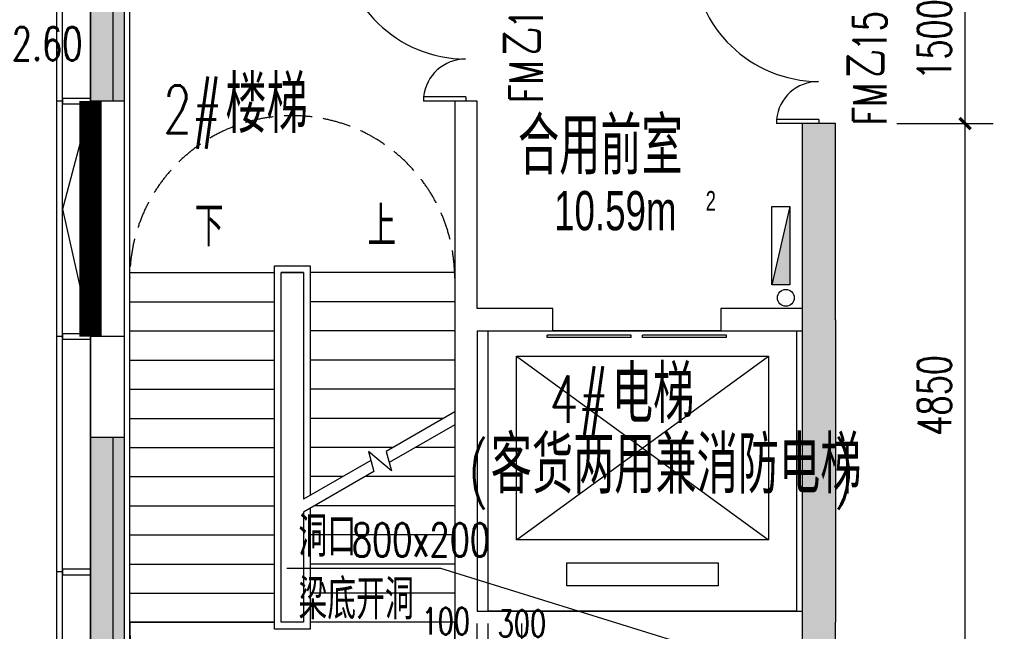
# Model space of a CAD drawing. Extents: x 797781 to 1255204, y 21234 to 1024248.
# Tile 508 of 656: x 895525 to 904313, y 571732 to 577189. Entities that reach past the tile are written whole.
import ezdxf

# ---------------------------------------------------------------- set-up
doc = ezdxf.new("R2010")
doc.units = 0
doc.header["$LTSCALE"] = 1000
doc.header["$MEASUREMENT"] = 0
for name, pattern in [('230303生产综合楼-平面图_t8$0$DASH', [0.35, 0.25, -0.1]), ('230303生产综合楼-平面图_t8$0$DOTE', [2.42, 2, -0.2, 0.02, -0.2]), ('__DASH', [0.35, 0.25, -0.1])]:
    doc.linetypes.add(name, pattern=pattern)
for name, color, linetype in [('230303生产综合楼-平面图_t8$0$3T_WOOD', 21, 'Continuous'), ('230303生产综合楼-平面图_t8$0$CURTWALL', 4, 'Continuous'), ('230303生产综合楼-平面图_t8$0$DIM_SYMB', 3, 'Continuous'), ('230303生产综合楼-平面图_t8$0$DOOR_FIRE', 4, 'Continuous'), ('230303生产综合楼-平面图_t8$0$DOOR_FIRE_TEXT', 7, 'Continuous'), ('230303生产综合楼-平面图_t8$0$DOTE', 1, '230303生产综合楼-平面图_t8$0$DOTE'), ('230303生产综合楼-平面图_t8$0$EVTR', 2, 'Continuous'), ('230303生产综合楼-平面图_t8$0$PUB_DIM', 3, 'Continuous'), ('230303生产综合楼-平面图_t8$0$PUB_HATCH', 8, 'Continuous'), ('230303生产综合楼-平面图_t8$0$PUB_TEXT', 7, 'Continuous'), ('230303生产综合楼-平面图_t8$0$SPACE', 7, 'Continuous'), ('230303生产综合楼-平面图_t8$0$STAIR', 2, 'Continuous'), ('230303生产综合楼-平面图_t8$0$WALL', 40, 'Continuous'), ('230303生产综合楼-平面图_t8$0$WINDOW', 4, 'Continuous'), ('230303生产综合楼-平面图_t8$0$板洞', 6, 'Continuous'), ('230303生产综合楼-平面图_t8$0$水管', 4, 'Continuous'), ('230303生产综合楼-平面图_t8$0$轮廓', 2, 'Continuous'), ('DIM_LEAD', 3, 'Continuous'), ('EQUIP_消火栓', 7, 'Continuous'), ('PUB_DIM', 3, 'Continuous'), ('PUB_TEXT', 7, 'Continuous'), ('VPIPE-消防', 1, 'Continuous')]:
    doc.layers.add(name, color=color, linetype=linetype)
doc.styles.add('230303生产综合楼-平面图_t8$0$_HZTXT', font='@HZTXT_E', dxfattribs={"width": 0.7, "bigfont": '@@HZTXT'})
doc.styles.add('230303生产综合楼-平面图_t8$0$_TCH_DIM', font='SIMPLEX', dxfattribs={"bigfont": 'GBCBIG'})
doc.styles.add('230303生产综合楼-平面图_T8$0$_TCH_DIM_T3', font='SIMPLEX', dxfattribs={"width": 0.705882, "bigfont": 'GBCBIG'})
doc.styles.add('230303生产综合楼-平面图_t8$0$_TCH_WINDOW', font='SIMPLEX', dxfattribs={"height": 3.5, "bigfont": 'GBCBIG'})
doc.styles.add('_TCH_DIM', font='SIMPLEX', dxfattribs={"bigfont": 'GBCBIG'})
doc.styles.add('_TCH_DIM_T3', font='SIMPLEX', dxfattribs={"width": 0.705882, "bigfont": 'GBCBIG'})
doc.dimstyles.new('230303生产综合楼-平面图_T8$0$_TCH_ARCH&&100', dxfattribs={"dimtxt": 297.5, "dimasz": 100, "dimexe": 250, "dimexo": 300, "dimgap": 126.25, "dimtad": 1, "dimdec": 0, "dimzin": 0, "dimdsep": 46, "dimtxsty": '230303生产综合楼-平面图_T8$0$_TCH_DIM_T3', "dimblk": '230303生产综合楼-平面图_t8$0$_ArchTick', "dimcen": 0.09, "dimclrt": 7, "dimazin": 2, "dimtfac": 1, "dimtdec": 0, "dimtix": 1, "dimtmove": 2, "dimatfit": 3, "dimfxl": 1, "dimtolj": 1, "dimtzin": 0, "dimarcsym": 0})
doc.dimstyles.new('_TCH_ARCH&&80', dxfattribs={"dimtxt": 238, "dimasz": 80, "dimexe": 200, "dimexo": 240, "dimgap": 101, "dimtad": 1, "dimdec": 0, "dimzin": 0, "dimdsep": 46, "dimtxsty": '_TCH_DIM_T3', "dimblk": 'ARCHTICK', "dimcen": 0.09, "dimclrt": 7, "dimazin": 2, "dimtfac": 1, "dimtdec": 0, "dimtix": 1, "dimtmove": 2, "dimatfit": 3, "dimfxl": 1, "dimtolj": 1, "dimtzin": 0, "dimarcsym": 0})

# ---------------------------------------------------------------- blocks, each defined once
blk = doc.blocks.new('AQ6-8')
at = {"color": 6, "linetype": '__DASH', "ltscale": 4, "const_width": 200}
blk.add_lwpolyline([(1023721.3, 571387.5), (1023721.3, 569287.5)], dxfattribs=at)
blk = doc.blocks.new('_ArchTick')
at = {"color": 0, "linetype": 'ByBlock', "const_width": 0.4}
blk.add_lwpolyline([(-0.5, -0.5), (0.5, 0.5)], dxfattribs=at)
blk = doc.blocks.new('*D6729')
at = {"layer": 'Defpoints', "color": 0, "transparency": 16777216}
for p in [(795237.1, 569206), (795137.1, 568803.3), (795237.1, 568803.3)]:
    blk.add_point(p, dxfattribs=at)
at = {"layer": 'PUB_DIM', "color": 0, "lineweight": -2, "transparency": 16777216}
for p, q in [((795137.1, 569043.3), (795137.1, 569406)), ((795237.1, 569043.3), (795237.1, 569406)), ((795137.1, 569206), (795057.1, 569206)), ((795137.1, 569206), (795237.1, 569206)), ((795237.1, 569206), (795317.1, 569206))]:
    blk.add_line(p, q, dxfattribs=at)
at = {"layer": 'PUB_DIM', "color": 0, "lineweight": -2, "transparency": 16777216, "xscale": 80, "yscale": 80, "zscale": 80}
blk.add_blockref('_ArchTick', (795137.1, 569206), dxfattribs=at)
at = {"layer": 'PUB_DIM', "color": 0, "lineweight": -2, "transparency": 16777216, "xscale": 80, "yscale": 80, "zscale": 80, "rotation": 180}
blk.add_blockref('_ArchTick', (795237.1, 569206), dxfattribs=at)
at = {"layer": 'PUB_DIM', "color": 7, "transparency": 16777216, "insert": (794857.1, 569426), "char_height": 238, "attachment_point": 5, "style": '_TCH_DIM_T3'}
blk.add_mtext('\\A1;100', dxfattribs=at)
blk = doc.blocks.new('*D6730')
at = {"layer": 'Defpoints', "color": 0, "transparency": 16777216}
for p in [(795537.1, 569206), (795237.1, 568803.3), (795537.1, 568803.3)]:
    blk.add_point(p, dxfattribs=at)
at = {"layer": 'PUB_DIM', "color": 0, "lineweight": -2, "transparency": 16777216}
for p, q in [((795237.1, 569043.3), (795237.1, 569406)), ((795537.1, 569043.3), (795537.1, 569406)), ((795237.1, 569206), (795537.1, 569206))]:
    blk.add_line(p, q, dxfattribs=at)
at = {"layer": 'PUB_DIM', "color": 0, "lineweight": -2, "transparency": 16777216, "xscale": 80, "yscale": 80, "zscale": 80, "rotation": 180}
blk.add_blockref('_ArchTick', (795237.1, 569206), dxfattribs=at)
at = {"layer": 'PUB_DIM', "color": 0, "lineweight": -2, "transparency": 16777216, "xscale": 80, "yscale": 80, "zscale": 80}
blk.add_blockref('_ArchTick', (795537.1, 569206), dxfattribs=at)
at = {"layer": 'PUB_DIM', "color": 7, "transparency": 16777216, "insert": (795537.1, 569406), "char_height": 238, "attachment_point": 5, "style": '_TCH_DIM_T3'}
blk.add_mtext('\\A1;300', dxfattribs=at)
blk = doc.blocks.new('6-9FND69')
at = {"layer": 'PUB_TEXT', "style": '_TCH_DIM', "width": 0.705882}
blk.add_text('h+2.60', height=297.5, dxfattribs=at).set_placement((656650.6, 567143.5))
blk = doc.blocks.new('$TwtSys$00000434')
for p, q in [((-0.5, 0.5), (-0.5, -0.5)), ((-0.5, -0.5), (0.5, 0.5)), ((0.5, 0.5), (-0.5, 0.5)), ((0.5, -0.5), (0.5, 0.5)), ((-0.5, -0.5), (0.5, -0.5))]:
    blk.add_line(p, q)
blk.add_solid([(0.5, -0.5), (0.5, 0.5), (-0.5, -0.5)])
blk = doc.blocks.new('230303生产综合楼-平面图_t8$0$6-XHS')
at = {"layer": 'VPIPE-消防'}
blk.add_circle((1168123.4, 353382.6), 75, dxfattribs=at)
at = {"layer": 'EQUIP_消火栓', "xscale": -700, "yscale": 160, "zscale": 700, "rotation": 90.00000000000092}
blk.add_blockref('$TwtSys$00000434', (1168078.4, 353847.6), dxfattribs=at)
blk = doc.blocks.new('230303生产综合楼-平面图_t8$0$6WLGJ')
at = {"layer": '230303生产综合楼-平面图_t8$0$3T_WOOD'}
for points in [[(1012941.3, 376286.9), (1012891.3, 376286.9)], [(1012941.3, 376286.9), (1012891.3, 376286.9)], [(1012941.3, 374186.9), (1012891.3, 374186.9)], [(1012941.3, 374186.9), (1012891.3, 374186.9)], [(1012941.3, 372086.9), (1012891.3, 372086.9)]]:
    blk.add_lwpolyline(points, dxfattribs=at)
for points in [[(1012941.3, 376311.9), (1012941.3, 376261.9), (1013191.4, 376261.9), (1013191.4, 376311.9)], [(1012941.3, 374211.9), (1012941.3, 374161.9), (1013191.4, 374161.9), (1013191.4, 374211.9)], [(1012941.3, 372111.9), (1012941.3, 372061.9), (1013191.4, 372061.9), (1013191.4, 372111.9)]]:
    blk.add_lwpolyline(points, close=True, dxfattribs=at)
blk = doc.blocks.new('230303生产综合楼-平面图_t8$0$$DORLIB2D$00000127')
at = {"color": 0}
for points in [[(-0.5333, 0.7949), (-0.5333, 0.6904)], [(-0.0333, 0.7949), (-0.5333, 0.7949)], [(-0.0333, 0.7949), (-0.0333, 0.6904)], [(0.5333, 0.7949), (0.0333, 0.7949)], [(0.0333, 0.7949), (0.0333, 0.6904)], [(0.5333, 0.7949), (0.5333, 0.6904)], [(-0.0333, 0.6904), (-0.5333, 0.6904)], [(0.5333, 0.6904), (0.0333, 0.6904)], [(0.5, 0.5), (-0.5, 0.5)]]:
    blk.add_lwpolyline(points, dxfattribs=at)
blk = doc.blocks.new('230303生产综合楼-平面图_t8$0$$DorLib2D$00000225')
at = {"color": 0}
for p, q in [((0.475, -0.0014), (0.475, 0.7521)), ((0.475, 0.7521), (0.5, 0.7521)), ((0.5, -0.0014), (0.5, 0.7521)), ((-0.5, 0), (-0.5, 0.252)), ((-0.475, 0.252), (-0.5, 0.252)), ((-0.475, 0), (-0.475, 0.252)), ((-0.475, 0), (-0.5, 0)), ((0.475, -0.0014), (0.5, -0.0014))]:
    blk.add_line(p, q, dxfattribs=at)
for centre, radius, start, end in [((0.5046, -0.0019), 0.7546, 92.24927, 179.72377), ((-0.5008, 0.0026), 0.2508, 359.78987, 84.09744)]:
    blk.add_arc(centre, radius, start, end, dxfattribs=at)
blk = doc.blocks.new('230303生产综合楼-平面图_t8$0$_ArchTick')
at = {"color": 0, "linetype": 'ByBlock', "const_width": 0.3}
blk.add_lwpolyline([(-0.5, -0.5), (0.5, 0.5)], dxfattribs=at)
blk = doc.blocks.new('*D6263')
at = {"layer": '230303生产综合楼-平面图_t8$0$PUB_DIM', "color": 0, "lineweight": -2, "transparency": 16777216}
for p, q in [((729893.1, 278567.9), (730754.4, 278567.9)), ((730504.4, 273717.9), (730504.4, 278567.9)), ((729893.1, 273717.9), (730754.4, 273717.9))]:
    blk.add_line(p, q, dxfattribs=at)
at = {"layer": 'Defpoints', "color": 0, "transparency": 16777216}
for p in [(729593.1, 278567.9), (730504.4, 278567.9), (729593.1, 273717.9)]:
    blk.add_point(p, dxfattribs=at)
at = {"layer": '230303生产综合楼-平面图_t8$0$PUB_DIM', "color": 0, "lineweight": -2, "transparency": 16777216, "xscale": 100, "yscale": 100, "zscale": 100}
for p, rotation in [((730504.4, 278567.9), 90), ((730504.4, 273717.9), 270)]:
    blk.add_blockref('230303生产综合楼-平面图_t8$0$_ArchTick', p, dxfattribs=dict(at, rotation=rotation))
at = {"layer": '230303生产综合楼-平面图_t8$0$PUB_DIM', "color": 7, "transparency": 16777216, "insert": (730229.4, 276142.9), "char_height": 297.5, "attachment_point": 5, "rotation": 90, "style": '230303生产综合楼-平面图_T8$0$_TCH_DIM_T3'}
blk.add_mtext('\\A1;4850', dxfattribs=at)
blk = doc.blocks.new('*D6264')
at = {"layer": '230303生产综合楼-平面图_t8$0$PUB_DIM', "color": 0, "lineweight": -2, "transparency": 16777216}
for p, q in [((729893.1, 280067.9), (730754.4, 280067.9)), ((730504.4, 278567.9), (730504.4, 280067.9)), ((729893.1, 278567.9), (730754.4, 278567.9))]:
    blk.add_line(p, q, dxfattribs=at)
at = {"layer": 'Defpoints', "color": 0, "transparency": 16777216}
for p in [(729593.1, 280067.9), (730504.4, 280067.9), (729593.1, 278567.9)]:
    blk.add_point(p, dxfattribs=at)
at = {"layer": '230303生产综合楼-平面图_t8$0$PUB_DIM', "color": 0, "lineweight": -2, "transparency": 16777216, "xscale": 100, "yscale": 100, "zscale": 100}
for p, rotation in [((730504.4, 280067.9), 90), ((730504.4, 278567.9), 270)]:
    blk.add_blockref('230303生产综合楼-平面图_t8$0$_ArchTick', p, dxfattribs=dict(at, rotation=rotation))
at = {"layer": '230303生产综合楼-平面图_t8$0$PUB_DIM', "color": 7, "transparency": 16777216, "insert": (730229.4, 279317.9), "char_height": 297.5, "attachment_point": 5, "rotation": 90, "style": '230303生产综合楼-平面图_T8$0$_TCH_DIM_T3'}
blk.add_mtext('\\A1;1500', dxfattribs=at)
blk = doc.blocks.new('6-8FQD')
at = {"layer": 'DIM_LEAD'}
for p, q in [((794812.7, 569897.4), (793437.4, 569897.4)), ((798037.1, 568897.4), (794812.7, 569897.4))]:
    blk.add_line(p, q, dxfattribs=at)
at = {"layer": 'PUB_TEXT', "style": '_TCH_DIM'}
for s, p in [('洞口', (793542.4, 570002.4)), ('梁底开洞', (793542.4, 569442.4))]:
    blk.add_text(s, height=357.45, dxfattribs=at).set_placement(p)
at = {"layer": 'PUB_TEXT', "style": '_TCH_DIM', "width": 0.705882}
blk.add_text('800x200', height=297.5, dxfattribs=at).set_placement((794019, 570002.4))
at = {"layer": 'PUB_DIM'}
for base, p1, p2, picture, middle in [((795237.1, 569206), (795137.1, 568803.3), (795237.1, 568803.3), '*D6729', (794857.1, 569426)), ((795537.1, 569206), (795237.1, 568803.3), (795537.1, 568803.3), '*D6730', (795537.1, 569406))]:
    dim = blk.add_linear_dim(base=base, p1=p1, p2=p2, angle=0, dimstyle='_TCH_ARCH&&80', dxfattribs=at)
    dim.commit()
    dim.dimension.update_dxf_attribs({"geometry": picture, "text_midpoint": middle, "dimtype": 161})
blk = doc.blocks.new('230303生产综合楼-平面图_t8$0$HXT-2')
at = {"layer": '230303生产综合楼-平面图_t8$0$PUB_HATCH'}
for points in [[(722998.3, 280567.9), (722698.3, 280867.9), (722698.3, 278767.9), (722998.3, 278767.9)], [(729348.3, 276817.9), (729348.3, 278567.9), (729048.3, 278567.9), (729048.3, 276817.9)], [(729348.3, 276817.9), (729048.3, 276817.9), (729048.3, 274117.9), (729348.3, 274117.9)], [(722698.3, 275767.9), (722698.3, 272117.9), (722998.3, 272417.9), (722998.3, 275767.9)], [(729048.3, 274117.9), (729048.3, 273717.9), (729348.3, 273717.9), (729348.3, 274117.9)]]:
    blk.add_hatch(color=256, dxfattribs=at).paths.add_polyline_path(points)
at = {"layer": '230303生产综合楼-平面图_t8$0$DIM_SYMB'}
for points in [[(723723.3, 277367.9, 0, 0, 0), (723723.3, 273267.9, 0, 0, 0), (725273.3, 273267.9, 0, 0, 0), (725273.3, 275117.9, 80, 0, 0), (725273.3, 275417.9, 0, 0, 0)], [(725273.3, 277367.9, 0, 0, 0), (725273.3, 275977.9, 80, 0, 0), (725273.3, 275677.9, 0, 0, 0)]]:
    blk.add_lwpolyline(points, format="xyseb", dxfattribs=at)
at = {"layer": '230303生产综合楼-平面图_t8$0$EVTR'}
for p, q in [((726498.3, 274852.9), (726498.3, 276492.9)), ((726498.3, 276492.9), (728748.3, 276492.9)), ((726498.3, 274852.9), (728748.3, 276492.9)), ((726498.3, 276492.9), (728748.3, 274852.9)), ((728748.3, 276492.9), (728748.3, 274852.9)), ((728748.3, 274852.9), (726498.3, 274852.9)), ((726948.3, 274442.9), (726948.3, 274647.9)), ((726948.3, 274647.9), (728298.3, 274647.9)), ((728298.3, 274647.9), (728298.3, 274442.9)), ((728298.3, 274442.9), (726948.3, 274442.9))]:
    blk.add_line(p, q, dxfattribs=at)
at = {"layer": '230303生产综合楼-平面图_t8$0$STAIR'}
for p, q in [((723048.3, 272817.9), (723048.3, 280517.9)), ((724338.3, 277297.9), (724658.3, 277297.9)), ((724338.3, 274057.9), (724338.3, 277297.9)), ((724658.3, 277297.9), (724658.3, 275250.6)), ((723048.3, 274117.9), (723048.3, 277237.9)), ((723048.3, 277237.9), (724338.3, 277237.9)), ((724398.3, 274117.9), (724398.3, 277237.9)), ((724398.3, 277237.9), (724598.3, 277237.9)), ((724398.3, 274117.9), (724398.3, 277237.9)), ((724598.3, 277237.9), (724398.3, 277237.9)), ((724598.3, 277237.9), (724598.3, 275215.9)), ((724598.3, 277237.9), (724598.3, 275215.9)), ((725948.3, 277237.9), (724658.3, 277237.9)), ((725948.3, 277237.9), (725948.3, 275995.3)), ((723048.3, 276977.9), (724338.3, 276977.9)), ((725948.3, 276977.9), (724658.3, 276977.9)), ((723048.3, 276717.9), (724338.3, 276717.9)), ((725948.3, 276717.9), (724658.3, 276717.9)), ((723048.3, 276457.9), (724338.3, 276457.9)), ((725948.3, 276457.9), (724658.3, 276457.9)), ((723048.3, 276197.9), (724338.3, 276197.9)), ((725948.3, 276197.9), (724658.3, 276197.9)), ((725948.3, 275995.3), (725337.7, 275642.8)), ((723048.3, 275937.9), (724338.3, 275937.9)), ((725848.8, 275937.9), (724658.3, 275937.9)), ((725948.3, 275879.9), (725364.5, 275542.8)), ((725948.3, 275879.9), (725948.3, 274117.9)), ((723048.3, 275677.9), (724338.3, 275677.9)), ((725398.5, 275677.9), (724658.3, 275677.9)), ((725383.9, 275470.5), (725177.8, 275643.4)), ((725177.8, 275643.4), (725226.2, 275463)), ((725337.7, 275642.8), (725383.9, 275470.5)), ((725948.3, 275677.9), (725598.5, 275677.9)), ((725199.4, 275563), (724598.3, 275215.9)), ((725226.2, 275463), (724598.3, 275100.4)), ((723048.3, 275417.9), (724338.3, 275417.9)), ((724948.1, 275417.9), (724658.3, 275417.9)), ((725948.3, 275417.9), (725148.1, 275417.9)), ((723048.3, 275157.9), (724338.3, 275157.9)), ((724598.3, 275100.4), (724598.3, 274117.9)), ((724598.3, 275100.4), (724598.3, 274117.9)), ((724658.3, 275135.1), (724658.3, 274057.9)), ((725948.3, 275157.9), (724697.8, 275157.9)), ((723048.3, 274897.9), (724338.3, 274897.9)), ((725948.3, 274897.9), (724658.3, 274897.9)), ((723048.3, 274637.9), (724338.3, 274637.9)), ((725948.3, 274637.9), (724658.3, 274637.9)), ((723048.3, 274377.9), (724338.3, 274377.9)), ((725948.3, 274377.9), (724658.3, 274377.9)), ((723048.3, 274117.9), (724338.3, 274117.9)), ((723048.3, 274117.9), (723048.3, 272417.9)), ((724338.3, 274117.9), (723048.3, 274117.9)), ((724598.3, 274117.9), (724398.3, 274117.9)), ((724598.3, 274117.9), (724398.3, 274117.9)), ((725948.3, 274117.9), (724658.3, 274117.9)), ((725948.3, 274117.9), (724658.3, 274117.9)), ((725948.3, 272417.9), (725948.3, 274117.9)), ((724658.3, 274057.9), (724338.3, 274057.9))]:
    blk.add_line(p, q, dxfattribs=at)
at = {"layer": '230303生产综合楼-平面图_t8$0$WALL'}
for p, q in [((722698.3, 280867.9), (722698.3, 278767.9)), ((722998.3, 280567.9), (722998.3, 278767.9)), ((722998.3, 278767.9), (722698.3, 278767.9)), ((726148.3, 278767.9), (725948.3, 278767.9)), ((725948.3, 278767.9), (725948.3, 276817.9)), ((726148.3, 276917.9), (726148.3, 278767.9)), ((729348.3, 278567.9), (729048.3, 278567.9)), ((729048.3, 278567.9), (729048.3, 276817.9)), ((729348.3, 276817.9), (729348.3, 278567.9)), ((726823.3, 276917.9), (726148.3, 276917.9)), ((726823.3, 276717.9), (726823.3, 276917.9)), ((729048.3, 276917.9), (728323.3, 276917.9)), ((728323.3, 276917.9), (728323.3, 276717.9)), ((725948.3, 276817.9), (725948.3, 274117.9)), ((729048.3, 276817.9), (729048.3, 274117.9)), ((729348.3, 276817.9), (729348.3, 274117.9)), ((722698.3, 276667.9), (722698.3, 275767.9)), ((722998.3, 276667.9), (722698.3, 276667.9)), ((722998.3, 276667.9), (722998.3, 275767.9)), ((726148.3, 276717.9), (726823.3, 276717.9)), ((726148.3, 276717.9), (726148.3, 274217.9)), ((728323.3, 276717.9), (729048.3, 276717.9)), ((722698.3, 275767.9), (722698.3, 272117.9)), ((722998.3, 275767.9), (722698.3, 275767.9)), ((722998.3, 275767.9), (722998.3, 272417.9)), ((726148.3, 274217.9), (729048.3, 274217.9)), ((725948.3, 274117.9), (725948.3, 273067.9)), ((729048.3, 274117.9), (729048.3, 273717.9)), ((729348.3, 273717.9), (729348.3, 274117.9))]:
    blk.add_line(p, q, dxfattribs=at)
at = {"layer": '230303生产综合楼-平面图_t8$0$板洞'}
blk.add_lwpolyline([(728998.3, 274217.9), (726248.3, 274217.9), (726248.3, 276717.9), (728998.3, 276717.9)], close=True, dxfattribs=at)
at = {"layer": '230303生产综合楼-平面图_t8$0$轮廓', "linetype": '230303生产综合楼-平面图_t8$0$DASH'}
for centre, start, end in [((724498.3, 277187.9), 0, 180), ((724498.3, 274067.9), 180.00129, 359.99871)]:
    blk.add_arc(centre, 1450, start, end, dxfattribs=at)
at = {"layer": '230303生产综合楼-平面图_t8$0$DOOR_FIRE', "xscale": -1500, "yscale": -1500}
for p, zscale, rotation in [((726048.3, 279517.9), 200, 269.9999999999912), ((729198.3, 279317.9), 300, 270.0000000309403)]:
    blk.add_blockref('230303生产综合楼-平面图_t8$0$$DorLib2D$00000225', p, dxfattribs=dict(at, zscale=zscale, rotation=rotation))
at = {"layer": '230303生产综合楼-平面图_t8$0$WINDOW', "xscale": 1500, "yscale": -200, "zscale": 200, "rotation": 3.819059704e-07}
blk.add_blockref('230303生产综合楼-平面图_t8$0$$DORLIB2D$00000127', (727573.3, 276817.9), dxfattribs=at)
at = {"layer": '230303生产综合楼-平面图_t8$0$DOOR_FIRE_TEXT', "style": '230303生产综合楼-平面图_t8$0$_TCH_WINDOW', "width": 0.705882}
for s, p in [('1523z', (726735.8, 279412)), ('1523z', (729803.2, 279212)), ('FM', (726735.8, 278753.7)), ('FM', (729803.2, 278553.7))]:
    blk.add_text(s, height=297.5, rotation=90, dxfattribs=at).set_placement(p)
at = {"layer": '230303生产综合楼-平面图_t8$0$DOOR_FIRE_TEXT', "style": '230303生产综合楼-平面图_t8$0$_TCH_WINDOW'}
for p in [(726735.8, 279173.7), (729803.2, 278973.7)]:
    blk.add_text('乙', height=357.4, rotation=90, dxfattribs=at).set_placement(p)
at = {"layer": '230303生产综合楼-平面图_t8$0$PUB_TEXT', "style": '230303生产综合楼-平面图_t8$0$_TCH_DIM'}
for s, height, p in [('楼梯', 510.64, (723901.9, 278482.7)), ('合用前室', 510.64, (726513, 278111.9)), ('下', 357.4, (723628.4, 277472.9)), ('上', 357.4, (725169.1, 277472.9)), ('电梯', 510.64, (727350.7, 275896.4)), ('客货两用兼消防电梯', 510.64, (726269.4, 275267.2))]:
    blk.add_text(s, height=height, dxfattribs=at).set_placement(p)
at = {"layer": '230303生产综合楼-平面图_t8$0$PUB_TEXT', "style": '230303生产综合楼-平面图_t8$0$_TCH_DIM', "width": 0.705882}
for s, p in [('2#', (723344.7, 278482.7)), ('4#', (726793.6, 275896.4)), ('(', (726069.4, 275267.2)), (')', (729333.3, 275267.2))]:
    blk.add_text(s, height=425, dxfattribs=at).set_placement(p)
at = {"layer": '230303生产综合楼-平面图_t8$0$SPACE', "style": '230303生产综合楼-平面图_t8$0$_HZTXT', "width": 0.7}
for s, height, p in [('10.59m', 350, (726835.4, 277615.9)), ('2', 175, (728188.7, 277790.9))]:
    blk.add_text(s, height=height, dxfattribs=at).set_placement(p)
at = {"layer": '230303生产综合楼-平面图_t8$0$PUB_DIM'}
for p1, p2, picture, middle in [((729593.1, 278567.9), (729593.1, 280067.9), '*D6264', (730229.4, 279317.9)), ((729593.1, 273717.9), (729593.1, 278567.9), '*D6263', (730229.4, 276142.9))]:
    dim = blk.add_aligned_dim(p1=p1, p2=p2, distance=-911.3, dimstyle='230303生产综合楼-平面图_T8$0$_TCH_ARCH&&100', dxfattribs=at)
    dim.commit()
    dim.dimension.update_dxf_attribs({"geometry": picture, "text_midpoint": middle})

msp = doc.modelspace()

# ---------------------------------------------------------------- linework, layer by layer
msp.add_lwpolyline([(896458, 576462.2), (896458, 574362.2)])
at = {"layer": '230303生产综合楼-平面图_t8$0$CURTWALL'}
for points in [[(895858, 590262.2), (963708, 590262.2), (989558, 587582.3), (989558, 566862.2), (895858, 566862.2)], [(895908, 590212.2), (963705.4, 590212.2), (989508, 587537.2), (989508, 566912.2), (895908, 566912.2)], [(896158, 589962.2), (963692.5, 589962.2), (989258, 587311.8), (989258, 567162.2), (896158, 567162.2)]]:
    msp.add_lwpolyline(points, close=True, dxfattribs=at)
msp.add_lwpolyline([(896158, 576437.2), (895908, 575497.4), (896158, 574387.2)], dxfattribs=at)
at = {"layer": '230303生产综合楼-平面图_t8$0$DOTE'}
msp.add_line((896508, 564962.2), (896508, 592962.2), dxfattribs=at)
at = {"layer": '230303生产综合楼-平面图_t8$0$PUB_HATCH', "color": 8}
msp.add_lwpolyline([(896358, 576462.2), (896358, 589762.2), (963682.2, 589762.2), (989058, 587131.4), (989058, 567362.2), (896358, 567362.2), (896358, 573462.2)], dxfattribs=at)

# ---------------------------------------------------------------- block references
for name, p in [('230303生产综合楼-平面图_t8$0$6-XHS', (-265760.4, 221324.5)), ('AQ6-8', (-127563.3, 5074.6)), ('230303生产综合楼-平面图_t8$0$6WLGJ', (-117033.3, 200175.3)), ('6-9FND69', (238399, 9682.5)), ('6-8FQD', (104470.9, 2396.1))]:
    msp.add_blockref(name, p)
at = {"layer": '230303生产综合楼-平面图_t8$0$水管'}
msp.add_blockref('230303生产综合楼-平面图_t8$0$HXT-2', (173459.7, 297694.3), dxfattribs=at)

doc.saveas('drawing.dxf')
